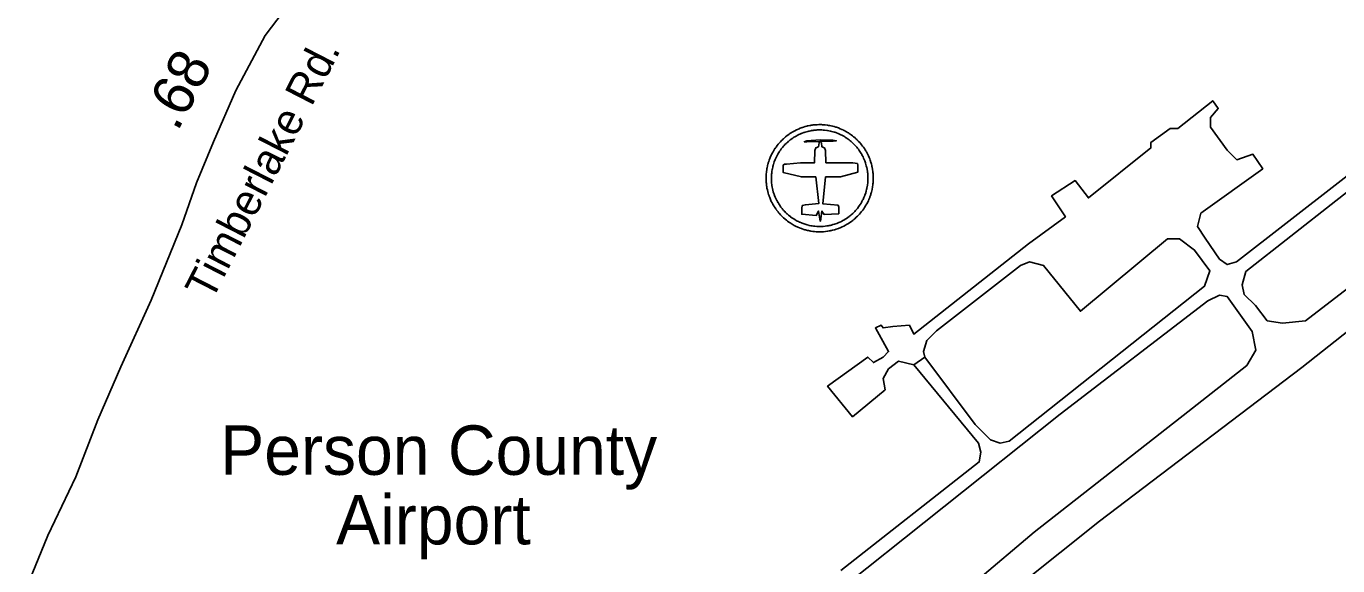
# Model space of a CAD drawing. Extents: x 1950930 to 2061844, y 904556 to 1017002.
# Drawn here: x 2001802 to 2005783, y 922726 to 924363 of the extents above; entities that cross this region are included whole.
import ezdxf

# ---------------------------------------------------------------- set-up
doc = ezdxf.new("R2010")
doc.units = 0
for name, color, linetype in [('Exist Aviation Commercial or Municipal Label', 7, 'Continuous'), ('Exist Aviation Commercial or Municipal Perimeter Paved', 7, 'Continuous'), ('Exist Aviation Hanger CELL', 7, 'Continuous'), ('Exist Road Primary US Structure Standard Bridge CELL', 7, 'Continuous'), ('Exist Road Secondary Type 51 Attributed', 7, 'Continuous'), ('Exist Road Secondary Type 51 Label', 7, 'Continuous')]:
    doc.layers.add(name, color=color, linetype=linetype)

msp = doc.modelspace()

# ---------------------------------------------------------------- linework, layer by layer
at = {"layer": 'Exist Aviation Commercial or Municipal Perimeter Paved'}
for points in [[(2006536.9, 924124.8), (2005685, 923469.1), (2005615.4, 923462.7), (2005569, 923469.1), (2005533.2, 923515.5), (2005499.4, 923549.2), (2005493.1, 923578.7), (2005503.7, 923618.8), (2005777.8, 923833.8), (2006222.7, 924181.8)], [(2006102.5, 924135.4), (2005476.3, 923648.3), (2005447.8, 923639.9), (2005424.6, 923656.7), (2005380.3, 923720), (2005357.1, 923755.8), (2005367.7, 923795.9), (2005555.3, 923930.8), (2005525.8, 923975.1), (2005477.3, 923958.3), (2005447.8, 923987.8), (2005397.2, 924057.4), (2005397.2, 924086.9), (2005420.4, 924114.3), (2005403.5, 924137.5), (2005298.1, 924053.1), (2005274.9, 924053.1), (2005215.8, 924011), (2005215.8, 923994.1), (2005026.1, 923842.3), (2004986, 923895), (2004914.3, 923848.6), (2004956.5, 923785.4), (2004844.7, 923703.1), (2004495.8, 923429), (2004483.1, 923456.4), (2004432.5, 923452.2), (2004403, 923448), (2004396.6, 923456.4), (2004379.8, 923448), (2004419.8, 923376.3), (2004403, 923359.4), (2004373.5, 923342.5), (2004356.6, 923359.4), (2004234.3, 923270.9), (2004310.2, 923178.1), (2004409.3, 923260.3), (2004403, 923294), (2004419.8, 923323.6), (2004449.4, 923346.8), (2004495.8, 923336.2), (2004529.5, 923359.4), (2004525.3, 923376.3), (2004535.8, 923410), (2004565.3, 923439.5), (2004820.5, 923637.7), (2004847.9, 923648.3), (2004890.1, 923637.7), (2005001.8, 923498.6), (2005266.4, 923717.9), (2005302.3, 923717.9), (2005348.7, 923684.1), (2005395.1, 923620.9), (2005378.2, 923574.5), (2004785.7, 923104.3), (2004758.3, 923097.9), (2004728.8, 923108.5), (2004682.4, 923154.9), (2004529.5, 923359.4), (2004495.8, 923336.2), (2004692.9, 923097.9), (2004699.2, 923070.5), (2004695, 923041), (2004274.3, 922712.1)], [(2004447.3, 922372.6), (2005059.8, 922861.8), (2005674.5, 923327.8), (2006291.2, 923814.9)], [(2004234.3, 922623.5), (2004940.7, 923186.5), (2005388.7, 923530.2), (2005424.6, 923547.1), (2005447.8, 923542.9), (2005523.7, 923437.4), (2005534.2, 923380.5), (2005506.8, 923334.1), (2005327.6, 923192.8), (2004861.6, 922828), (2004684.5, 922678.3)]]:
    msp.add_lwpolyline(points, dxfattribs=at)
at = {"layer": 'Exist Aviation Hanger CELL'}
for points in [[(2004132.8, 923759.1), (2004139, 923756), (2004142.2, 923754.5), (2004143.8, 923753.8), (2004149.2, 923751.4), (2004149.8, 923751.2), (2004151.2, 923750.7), (2004155.3, 923749.1), (2004157.7, 923748.3), (2004161.9, 923746.9), (2004165.4, 923745.8), (2004167.8, 923745.2), (2004173.2, 923743.8), (2004174.4, 923743.5), (2004176.7, 923743.1), (2004180, 923742.4), (2004181.2, 923742.2), (2004182.9, 923741.8), (2004185, 923741.5), (2004190, 923740.8), (2004194.5, 923740.3), (2004200.2, 923739.8), (2004205.4, 923739.6), (2004208.3, 923739.5), (2004211.7, 923739.5), (2004216.4, 923739.5), (2004221.9, 923739.9), (2004228.5, 923740.4), (2004234.3, 923741.2), (2004239.3, 923742.2), (2004241.9, 923742.6), (2004242.7, 923742.7), (2004244.1, 923743.1), (2004246.2, 923743.5), (2004249, 923744.1), (2004250.8, 923744.6), (2004255.1, 923745.7), (2004258.8, 923746.9), (2004260.3, 923747.4), (2004268, 923750), (2004274.7, 923752.7), (2004278.7, 923754.5), (2004283.5, 923756.7), (2004288.5, 923759.4), (2004292.2, 923761.4), (2004296.4, 923764), (2004300.5, 923766.6), (2004305.3, 923770), (2004309.6, 923773.3), (2004311.4, 923774.7), (2004312.2, 923775.3), (2004313.9, 923776.7), (2004317, 923779.2), (2004321.7, 923783.5), (2004325.4, 923787.1), (2004328.3, 923790.1), (2004331.6, 923793.5), (2004334.8, 923797.2), (2004337.6, 923800.7), (2004341.3, 923805.5), (2004344.1, 923809.3), (2004347, 923813.7), (2004349.7, 923818.2), (2004350.9, 923820.1), (2004353.1, 923824), (2004355.2, 923828), (2004356.6, 923830.8), (2004358.2, 923834), (2004359.6, 923837.3), (2004362.2, 923843.6), (2004363.1, 923845.9), (2004364.6, 923850), (2004365.5, 923853.1), (2004366.1, 923854.9), (2004366.8, 923857.4), (2004367.6, 923860), (2004368.5, 923863.9), (2004369.4, 923867.5), (2004370.9, 923875.6), (2004371.2, 923876.9), (2004371.7, 923881.4), (2004372.2, 923884.9), (2004372.5, 923887.7), (2004373, 923893.6), (2004373.1, 923900.6), (2004373.2, 923905.2), (2004372.9, 923911.2), (2004372.5, 923916.6), (2004372.3, 923919.2), (2004372, 923921.3), (2004371.6, 923924), (2004371.1, 923928), (2004370.7, 923929.8), (2004369.9, 923934.5), (2004369.6, 923935.9), (2004369.2, 923937.8), (2004368.4, 923940.9), (2004367.6, 923944.4), (2004366.5, 923948.1), (2004365.1, 923952.9), (2004364.7, 923953.8), (2004363.6, 923957), (2004362.2, 923961), (2004360.4, 923965.3), (2004358.6, 923969.8), (2004356.6, 923973.8), (2004354.2, 923978.6), (2004352.1, 923982.1), (2004351, 923984.2), (2004350.2, 923985.5), (2004348.4, 923988.5), (2004346.1, 923992.2), (2004343.3, 923996.1), (2004340.7, 923999.7), (2004337.7, 924003.8), (2004335.2, 924006.7), (2004331.9, 924010.6), (2004328.7, 924014), (2004325.6, 924017.1), (2004324.8, 924018), (2004323, 924019.7), (2004320.4, 924022.1), (2004316.8, 924025.5), (2004313.2, 924028.3), (2004309.6, 924031.2), (2004306.4, 924033.6), (2004305.1, 924034.6), (2004304.3, 924035.1), (2004302.9, 924036.1), (2004300.2, 924037.9), (2004297.5, 924039.6), (2004295.1, 924041.1), (2004291.4, 924043.3), (2004285.2, 924046.7), (2004282.2, 924048.2), (2004281.4, 924048.6), (2004277.4, 924050.5), (2004273.1, 924052.5), (2004267.1, 924054.7), (2004264.4, 924055.7), (2004261.1, 924056.8), (2004259.5, 924057.3), (2004254.9, 924058.8), (2004250.7, 924059.9), (2004249.1, 924060.2), (2004245.3, 924061.1), (2004241.1, 924062.1), (2004237, 924062.7), (2004234, 924063.2), (2004226.7, 924064.1), (2004225.4, 924064.2), (2004221.7, 924064.5), (2004217.7, 924064.7), (2004216.8, 924064.8), (2004207.8, 924065), (2004202.3, 924064.7), (2004198.9, 924064.5), (2004191.5, 924063.8), (2004190.9, 924063.8), (2004188.1, 924063.4), (2004184.9, 924062.9), (2004182.7, 924062.6), (2004180.9, 924062.2), (2004175.9, 924061.2), (2004173.4, 924060.7), (2004171, 924060), (2004166.1, 924058.8), (2004161.6, 924057.4), (2004158.2, 924056.3), (2004157.3, 924056), (2004151.5, 924053.9), (2004149.4, 924053.1), (2004148.2, 924052.5), (2004143.4, 924050.5), (2004140.2, 924049), (2004134.5, 924046.3), (2004131.4, 924044.4), (2004127, 924041.9), (2004123.7, 924039.9), (2004120.2, 924037.6), (2004117.5, 924035.8), (2004113.7, 924033.1), (2004111.5, 924031.4), (2004106.4, 924027.4), (2004105.5, 924026.6), (2004102.8, 924024.2), (2004100.2, 924021.9), (2004099.6, 924021.3), (2004097.1, 924019), (2004093.5, 924015.5), (2004091.1, 924012.7), (2004088.4, 924010), (2004084.9, 924005.9), (2004081.1, 924001), (2004078, 923996.7), (2004077.3, 923995.7), (2004076.6, 923994.7), (2004075.3, 923992.8), (2004074.7, 923991.9), (2004072.5, 923988.7), (2004069, 923982.7), (2004068.7, 923982.2), (2004067.8, 923980.6), (2004067, 923979), (2004064.4, 923974.1), (2004063.3, 923971.8), (2004060.3, 923965), (2004057.2, 923956.9), (2004055.8, 923952.8), (2004054.4, 923948.5), (2004054.1, 923947.2), (2004053.4, 923944.9), (2004052.4, 923941.2), (2004052.2, 923940.2), (2004050.9, 923934.2), (2004050.4, 923931.8), (2004050.1, 923929.9), (2004049.5, 923925.7), (2004049.2, 923924.3), (2004049, 923923), (2004048.7, 923919.7), (2004048.3, 923915.5), (2004048.1, 923913.8), (2004048, 923912.1), (2004047.8, 923907.9), (2004047.8, 923905.9), (2004047.7, 923902.3), (2004047.7, 923899.3), (2004047.9, 923894.7), (2004048.1, 923890.7), (2004048.2, 923889.5), (2004048.5, 923885.9), (2004049.1, 923881.3), (2004049.4, 923879.1), (2004049.7, 923877.3), (2004050.5, 923872.2), (2004051.6, 923867), (2004052.8, 923862), (2004054.1, 923856.9), (2004055.3, 923853.2), (2004056.8, 923848.7), (2004057.2, 923847.3), (2004058.7, 923843.5), (2004060.9, 923837.8), (2004063.6, 923832), (2004066, 923827.4), (2004066.9, 923825.6), (2004067.8, 923823.9), (2004069.5, 923820.8), (2004070, 923820), (2004072.3, 923816.2), (2004074.8, 923812.4), (2004077, 923809.1), (2004077.4, 923808.5), (2004079.9, 923805.1), (2004080.7, 923804), (2004081.9, 923802.3), (2004083, 923801.1), (2004084, 923799.8), (2004085.4, 923798.1), (2004086.7, 923796.6), (2004087.4, 923795.7), (2004089.1, 923793.9), (2004091.7, 923790.9), (2004092.9, 923789.6), (2004095.4, 923787.2), (2004097.6, 923785), (2004099.2, 923783.4), (2004101, 923781.8), (2004104.3, 923778.9), (2004105.6, 923777.7), (2004109.6, 923774.5), (2004111.6, 923772.9), (2004112.6, 923772.2), (2004116.9, 923769.1), (2004121, 923766.5), (2004126.6, 923762.9)], [(2004140.5, 923773.3), (2004134.9, 923776.7), (2004129.8, 923779.9), (2004126.2, 923782.3), (2004122.3, 923785.1), (2004121.4, 923785.8), (2004119.6, 923787.2), (2004116, 923790.1), (2004114.8, 923791.1), (2004111.8, 923793.8), (2004110.2, 923795.2), (2004108.8, 923796.6), (2004106.8, 923798.6), (2004104.5, 923800.8), (2004103.5, 923802), (2004101.1, 923804.6), (2004099.6, 923806.2), (2004098.9, 923807), (2004097.8, 923808.4), (2004096.6, 923809.9), (2004095.6, 923811.1), (2004094.7, 923812.2), (2004093.5, 923813.8), (2004092.8, 923814.7), (2004090.6, 923817.8), (2004090.2, 923818.4), (2004088.2, 923821.3), (2004086, 923824.7), (2004084, 923828.1), (2004083.5, 923828.9), (2004081.9, 923831.7), (2004081.1, 923833.2), (2004080.3, 923834.8), (2004078.2, 923838.9), (2004075.8, 923844.2), (2004073.7, 923849.4), (2004072.4, 923852.7), (2004072, 923854), (2004070.7, 923858.1), (2004069.6, 923861.3), (2004068.4, 923866), (2004067.3, 923870.5), (2004066.4, 923875.1), (2004065.6, 923879.8), (2004065.3, 923881.4), (2004065.1, 923883.3), (2004064.6, 923887.5), (2004064.3, 923890.7), (2004064.2, 923891.9), (2004064, 923895.4), (2004063.9, 923899.6), (2004063.9, 923902.3), (2004063.9, 923905.5), (2004063.9, 923907.3), (2004064.1, 923911.1), (2004064.2, 923912.7), (2004064.3, 923914.2), (2004064.7, 923917.9), (2004065, 923920.9), (2004065.2, 923922.2), (2004065.4, 923923.4), (2004066, 923927.2), (2004066.3, 923928.8), (2004066.7, 923931.1), (2004067.9, 923936.4), (2004068.1, 923937.3), (2004069, 923940.7), (2004069.6, 923942.7), (2004069.9, 923943.9), (2004071.1, 923947.8), (2004072.4, 923951.5), (2004075.2, 923958.8), (2004077.9, 923964.9), (2004078.9, 923967), (2004081.2, 923971.4), (2004082, 923972.9), (2004082.8, 923974.2), (2004083, 923974.7), (2004086.2, 923980.1), (2004088.1, 923983), (2004088.7, 923983.8), (2004089.8, 923985.6), (2004090.5, 923986.5), (2004091.2, 923987.4), (2004093.9, 923991.2), (2004097.3, 923995.6), (2004100.5, 923999.3), (2004102.9, 924001.8), (2004105.1, 924004.3), (2004108.4, 924007.5), (2004110.6, 924009.5), (2004111.1, 924010.1), (2004113.4, 924012.1), (2004115.9, 924014.2), (2004116.7, 924015), (2004121.3, 924018.6), (2004123.3, 924020.1), (2004126.7, 924022.6), (2004129.1, 924024.2), (2004132.3, 924026.3), (2004135.2, 924028.1), (2004139.2, 924030.3), (2004142, 924032), (2004147.1, 924034.5), (2004150, 924035.8), (2004154.4, 924037.6), (2004155.4, 924038.1), (2004157.3, 924038.8), (2004162.6, 924040.8), (2004163.4, 924041.1), (2004166.5, 924042), (2004170.5, 924043.3), (2004174.9, 924044.4), (2004177.1, 924045), (2004179.4, 924045.5), (2004183.8, 924046.4), (2004185.4, 924046.7), (2004187.5, 924047), (2004190.3, 924047.4), (2004192.9, 924047.8), (2004193.4, 924047.8), (2004200, 924048.4), (2004203.1, 924048.6), (2004208.1, 924048.9), (2004216.2, 924048.7), (2004217, 924048.6), (2004220.6, 924048.4), (2004223.9, 924048.2), (2004225.1, 924048.1), (2004231.7, 924047.3), (2004234.4, 924046.8), (2004238, 924046.2), (2004241.8, 924045.4), (2004245.3, 924044.6), (2004246.7, 924044.2), (2004250.5, 924043.2), (2004254.6, 924042), (2004256.1, 924041.5), (2004259.1, 924040.5), (2004261.5, 924039.6), (2004266.9, 924037.6), (2004270.8, 924035.8), (2004274.3, 924034.1), (2004275.1, 924033.8), (2004277.8, 924032.4), (2004283.4, 924029.4), (2004286.7, 924027.3), (2004288.9, 924026), (2004291.3, 924024.5), (2004293.7, 924022.8), (2004295, 924022), (2004295.7, 924021.5), (2004296.9, 924020.6), (2004299.7, 924018.4), (2004303, 924015.8), (2004306.2, 924013.3), (2004309.5, 924010.2), (2004311.9, 924008), (2004313.5, 924006.5), (2004314.2, 924005.8), (2004317, 924002.9), (2004319.8, 923999.8), (2004322.8, 923996.3), (2004325.1, 923993.8), (2004327.8, 923990), (2004330.2, 923986.8), (2004332.7, 923983.2), (2004334.7, 923979.9), (2004336.3, 923977.2), (2004337, 923976.1), (2004338.1, 923974.2), (2004339.9, 923971), (2004342.1, 923966.7), (2004343.9, 923963.1), (2004345.5, 923959), (2004347.1, 923955.2), (2004348.5, 923951.6), (2004349.4, 923948.7), (2004349.7, 923947.9), (2004351, 923943.6), (2004352, 923940.2), (2004352.8, 923937), (2004353.5, 923934.3), (2004353.9, 923932.6), (2004354.1, 923931.3), (2004354.9, 923927.1), (2004355.2, 923925.5), (2004355.6, 923921.9), (2004356, 923919.4), (2004356.2, 923917.5), (2004356.4, 923915.2), (2004356.8, 923910.3), (2004357, 923904.9), (2004357, 923900.7), (2004356.8, 923894.4), (2004356.4, 923889.1), (2004356.2, 923886.7), (2004355.7, 923883.4), (2004355.2, 923879.4), (2004355, 923878.2), (2004353.6, 923870.9), (2004352.8, 923867.7), (2004352, 923864.2), (2004351.3, 923861.8), (2004350.6, 923859.6), (2004350.1, 923858), (2004349.3, 923855.1), (2004347.9, 923851.5), (2004347.2, 923849.4), (2004344.8, 923843.8), (2004343.5, 923840.8), (2004342.1, 923837.9), (2004340.9, 923835.3), (2004338.9, 923831.7), (2004337, 923828.2), (2004335.9, 923826.5), (2004333.5, 923822.5), (2004330.8, 923818.5), (2004328.4, 923815.1), (2004325, 923810.8), (2004322.5, 923807.6), (2004319.6, 923804.3), (2004316.7, 923801.2), (2004314, 923798.5), (2004310.7, 923795.3), (2004306.4, 923791.4), (2004303.7, 923789.1), (2004302.1, 923787.8), (2004301.4, 923787.3), (2004299.7, 923786.1), (2004295.9, 923783.1), (2004291.6, 923780.1), (2004287.9, 923777.7), (2004284.1, 923775.3), (2004280.8, 923773.6), (2004276.3, 923771.2), (2004271.9, 923769.2), (2004268.3, 923767.5), (2004262.3, 923765.1), (2004255.4, 923762.7), (2004254, 923762.3), (2004250.7, 923761.3), (2004246.8, 923760.2), (2004245.2, 923759.8), (2004242.6, 923759.2), (2004240.8, 923758.8), (2004239.5, 923758.5), (2004238.8, 923758.4), (2004236.4, 923758), (2004232, 923757.2), (2004226.7, 923756.5), (2004220.8, 923755.9), (2004215.8, 923755.6), (2004211.6, 923755.6), (2004208.5, 923755.6), (2004205.9, 923755.7), (2004201.3, 923755.9), (2004196.1, 923756.3), (2004192, 923756.8), (2004187.5, 923757.5), (2004185.6, 923757.7), (2004184.1, 923758), (2004183.1, 923758.2), (2004180, 923758.8), (2004178, 923759.2), (2004176.9, 923759.5), (2004172, 923760.7), (2004169.9, 923761.3), (2004166.7, 923762.3), (2004162.9, 923763.5), (2004160.8, 923764.3), (2004157.1, 923765.7), (2004155.8, 923766.1), (2004155.3, 923766.4), (2004150.4, 923768.5), (2004148.9, 923769.1), (2004146.1, 923770.5)], [(2004199.1, 923906), (2004207.8, 923825.2), (2004166.9, 923821.7), (2004157.4, 923819.4), (2004156, 923810.3), (2004156, 923793), (2004199.9, 923789.5), (2004207, 923802.7), (2004211.7, 923772.2), (2004212.6, 923772.2), (2004217.3, 923802.7), (2004223.7, 923792.1), (2004268.3, 923794.4), (2004268.3, 923814.4), (2004266.3, 923820), (2004220.5, 923824), (2004228.6, 923906), (2004273.4, 923906), (2004326.2, 923920.9), (2004326.2, 923941.8), (2004324.9, 923946.7), (2004310.8, 923949.2), (2004271.9, 923949.2), (2004229.4, 923949.2), (2004228.5, 923986.3), (2004224.9, 923994.9), (2004217.1, 923997.8), (2004215.7, 924009.9), (2004211.7, 924014), (2004250.9, 924014.4), (2004261.4, 924015.7), (2004249.6, 924017.8), (2004211.7, 924018.5), (2004171.8, 924015.5), (2004163.6, 924012.8), (2004171.4, 924012.2), (2004211.2, 924013.9), (2004208.4, 924009.9), (2004206.8, 923997.8), (2004198.7, 923994.9), (2004195.8, 923986.3), (2004194.9, 923949.2), (2004152.7, 923949.2), (2004110.2, 923945.1), (2004103.2, 923944.8), (2004100.7, 923943.1), (2004099.9, 923940), (2004099.9, 923919.5), (2004154.9, 923906)]]:
    msp.add_lwpolyline(points, close=True, dxfattribs=at)
at = {"layer": 'Exist Road Secondary Type 51 Attributed'}
msp.add_lwpolyline([(2001801.7, 922657.1), (2001867, 922818.1), (2001952, 922995.9), (2002018.8, 923169.1), (2002088.6, 923330.2), (2002181.2, 923532.3), (2002274.3, 923760.5), (2002318.2, 923888.6), (2002370.1, 924012.6), (2002437.8, 924168.9), (2002526.6, 924335.3), (2002688.3, 924547.3), (2002858.3, 924752.4), (2003033.7, 924959.8), (2003176.4, 925131.5), (2003294.1, 925281.2), (2003404.9, 925448.3), (2003516.5, 925628.4), (2003576.5, 925730.8)], dxfattribs=at)

# ---------------------------------------------------------------- texts
at = {"layer": 'Exist Aviation Commercial or Municipal Label'}
for s, p in [('Person County', (2002390.4, 923002)), ('Airport', (2002742.3, 922790.9))]:
    msp.add_text(s, height=150, dxfattribs=at).set_placement(p)
at = {"layer": 'Exist Road Primary US Structure Standard Bridge CELL'}
msp.add_text('.68', height=125, rotation=61.9071, dxfattribs=at).set_placement((2002260.5, 924041.1))
at = {"layer": 'Exist Road Secondary Type 51 Label'}
msp.add_text('Timberlake Rd.', height=95, rotation=62.8363, dxfattribs=at).set_placement((2002364.7, 923526.6))

doc.saveas('drawing.dxf')
